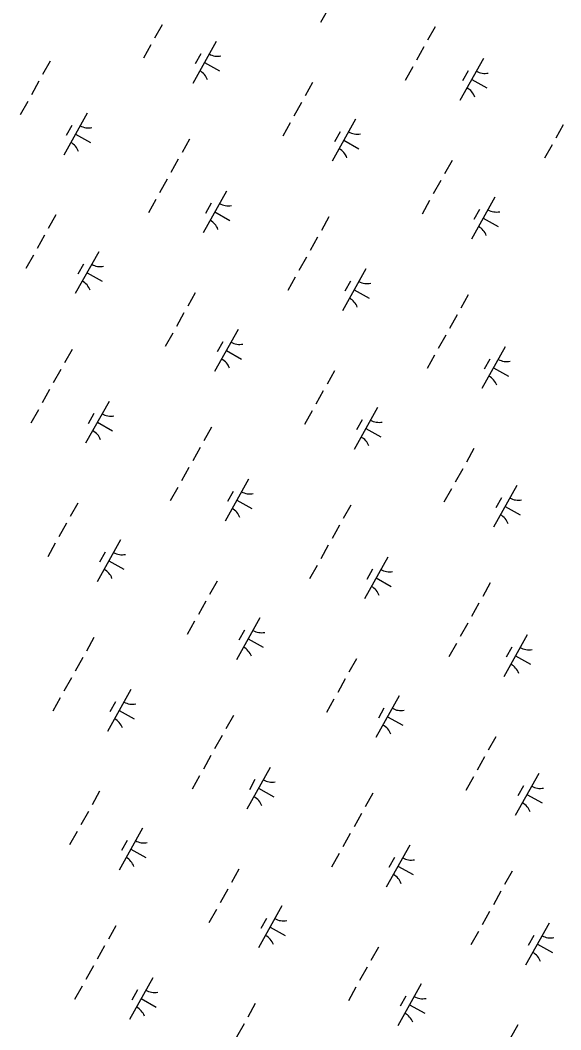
# Model space of a CAD drawing. Extents: x 3923531 to 3943530, y 207391 to 229799.
# Drawn here: x 3932830 to 3933393, y 219861 to 220913 of the extents above; entities that cross this region are included whole.
import ezdxf

# ---------------------------------------------------------------- set-up
doc = ezdxf.new("R2010")
doc.units = 0
doc.layers.add('V-WETL-SWMP', color=7, linetype='Continuous')

msp = doc.modelspace()

# ---------------------------------------------------------------- linework, layer by layer
at = {"layer": 'V-WETL-SWMP'}
for p, q in [((3933167.2, 220954.2), (3933142.8, 220910.5)), ((3932977.6, 220908.3), (3932969.8, 220894.3)), ((3933262.1, 220906.2), (3933254.3, 220892.2)), ((3932965.9, 220887.3), (3932958.1, 220873.4)), ((3933034, 220890.9), (3933009.6, 220847.2)), ((3933018, 220878.1), (3933012.1, 220867.6)), ((3933250.4, 220885.3), (3933242.6, 220871.3)), ((3932861, 220870.3), (3932853.2, 220856.4)), ((3933021.8, 220869.1), (3933037.5, 220860.3)), ((3933312.4, 220873.1), (3933288, 220829.4)), ((3933238.7, 220864.3), (3933230.9, 220850.3)), ((3933296.4, 220860.3), (3933290.5, 220849.8)), ((3932849.3, 220849.4), (3932841.5, 220835.4)), ((3933134.5, 220848.1), (3933126.7, 220834.2)), ((3933300.2, 220851.3), (3933315.9, 220842.5)), ((3932837.6, 220828.4), (3932829.8, 220814.5)), ((3933122.8, 220827.2), (3933115, 220813.2)), ((3932899.6, 220816.2), (3932875.2, 220772.6)), ((3932883.5, 220803.4), (3932877.7, 220792.9)), ((3933111.1, 220806.2), (3933103.3, 220792.3)), ((3933179.2, 220809.8), (3933154.8, 220766.1)), ((3933395.6, 220804.1), (3933387.8, 220790.2)), ((3932887.4, 220794.4), (3932903.1, 220785.6)), ((3933163.2, 220796.9), (3933157.3, 220786.5)), ((3933006.2, 220789.2), (3932998.4, 220775.2)), ((3933167, 220787.9), (3933182.7, 220779.2)), ((3933383.9, 220783.2), (3933376.1, 220769.2)), ((3932994.5, 220768.3), (3932986.7, 220754.3)), ((3933279.7, 220767), (3933271.9, 220753)), ((3932982.8, 220747.3), (3932975, 220733.3)), ((3933268, 220746.1), (3933260.2, 220732.1)), ((3933044.8, 220735.1), (3933020.4, 220691.5)), ((3933324.4, 220728.6), (3933300, 220685)), ((3932971.1, 220726.4), (3932963.3, 220712.4)), ((3933028.8, 220722.3), (3933022.9, 220711.8)), ((3933256.3, 220725.1), (3933248.5, 220711.1)), ((3932866.9, 220710.2), (3932859.1, 220696.2)), ((3933032.6, 220713.3), (3933048.3, 220704.5)), ((3933151.4, 220708.1), (3933143.6, 220694.1)), ((3933308.4, 220715.8), (3933302.5, 220705.3)), ((3933312.2, 220706.8), (3933327.9, 220698)), ((3932855.2, 220689.2), (3932847.4, 220675.2)), ((3933139.7, 220687.1), (3933131.9, 220673.2)), ((3932843.5, 220668.3), (3932835.7, 220654.3)), ((3932911.6, 220671.8), (3932887.2, 220628.2)), ((3933128, 220666.2), (3933120.2, 220652.2)), ((3932895.6, 220659), (3932889.7, 220648.5)), ((3932899.4, 220650), (3932915.1, 220641.2)), ((3933116.3, 220645.2), (3933108.5, 220631.3)), ((3933190, 220654), (3933165.6, 220610.3)), ((3933174, 220641.2), (3933168.1, 220630.7)), ((3933012.1, 220629), (3933004.3, 220615.1)), ((3933177.8, 220632.2), (3933193.5, 220623.4)), ((3933296.6, 220627), (3933288.8, 220613)), ((3933000.4, 220608.1), (3932992.6, 220594.1)), ((3933284.9, 220606), (3933277.1, 220592)), ((3932988.7, 220587.1), (3932980.9, 220573.2)), ((3933056.8, 220590.7), (3933032.4, 220547)), ((3933273.2, 220585.1), (3933265.4, 220571.1)), ((3932883.8, 220570.1), (3932876, 220556.2)), ((3933040.8, 220577.9), (3933034.9, 220567.4)), ((3933335.2, 220572.9), (3933310.8, 220529.2)), ((3933044.6, 220568.9), (3933060.3, 220560.1)), ((3933261.5, 220564.1), (3933253.7, 220550.1)), ((3933319.2, 220560), (3933313.3, 220549.6)), ((3932872.1, 220549.2), (3932864.3, 220535.2)), ((3933323, 220551), (3933338.7, 220542.3)), ((3933157.3, 220547.9), (3933149.5, 220534)), ((3932860.4, 220528.2), (3932852.6, 220514.3)), ((3933145.6, 220527), (3933137.8, 220513)), ((3932848.7, 220507.3), (3932840.9, 220493.3)), ((3932922.4, 220516), (3932898, 220472.4)), ((3933202, 220509.6), (3933177.6, 220465.9)), ((3932906.4, 220503.2), (3932900.5, 220492.7)), ((3933133.9, 220506), (3933126.1, 220492)), ((3933186, 220496.7), (3933180.1, 220486.3)), ((3932910.2, 220494.2), (3932925.9, 220485.4)), ((3933029, 220489), (3933021.2, 220475)), ((3933189.8, 220487.7), (3933205.5, 220478.9)), ((3933017.3, 220468), (3933009.5, 220454.1)), ((3933302.5, 220466.8), (3933294.7, 220452.8)), ((3933005.6, 220447.1), (3932997.8, 220433.1)), ((3933290.8, 220445.8), (3933283, 220431.9)), ((3933067.6, 220434.9), (3933043.2, 220391.3)), ((3932993.9, 220426.1), (3932986.1, 220412.2)), ((3933279.1, 220424.9), (3933271.3, 220410.9)), ((3933347.2, 220428.4), (3933322.8, 220384.8)), ((3933051.6, 220422.1), (3933045.7, 220411.6)), ((3933055.4, 220413.1), (3933071.1, 220404.3)), ((3933331.2, 220415.6), (3933325.4, 220405.1)), ((3932889.7, 220410), (3932881.9, 220396)), ((3933174.3, 220407.9), (3933166.4, 220393.9)), ((3933335, 220406.6), (3933350.7, 220397.8)), ((3932878, 220389), (3932870.2, 220375)), ((3933162.5, 220386.9), (3933154.7, 220373)), ((3932934.4, 220371.6), (3932910, 220327.9)), ((3932866.3, 220368.1), (3932858.5, 220354.1)), ((3933150.8, 220366), (3933143, 220352)), ((3932918.4, 220358.8), (3932912.5, 220348.3)), ((3932922.2, 220349.8), (3932937.9, 220341)), ((3933212.8, 220353.8), (3933188.4, 220310.1)), ((3933139.1, 220345), (3933131.3, 220331.1)), ((3933196.8, 220341), (3933190.9, 220330.5)), ((3933034.9, 220328.8), (3933027.1, 220314.9)), ((3933200.6, 220332), (3933216.3, 220323.2)), ((3933319.5, 220326.8), (3933311.7, 220312.8)), ((3933023.2, 220307.9), (3933015.4, 220293.9)), ((3933307.8, 220305.8), (3933300, 220291.8)), ((3933011.5, 220286.9), (3933003.7, 220273)), ((3933079.6, 220290.5), (3933055.2, 220246.8)), ((3933063.6, 220277.6), (3933057.7, 220267.2)), ((3933296.1, 220284.8), (3933288.3, 220270.9)), ((3932906.6, 220269.9), (3932898.8, 220255.9)), ((3933067.4, 220268.6), (3933083.1, 220259.9)), ((3933358, 220272.7), (3933333.6, 220229)), ((3933284.3, 220263.9), (3933276.5, 220249.9)), ((3933342, 220259.8), (3933336.2, 220249.4)), ((3932894.9, 220249), (3932887.1, 220235)), ((3933180.1, 220247.7), (3933172.3, 220233.7)), ((3933345.8, 220250.8), (3933361.5, 220242.1)), ((3932883.2, 220228), (3932875.4, 220214)), ((3933168.4, 220226.8), (3933160.6, 220212.8)), ((3932945.2, 220215.8), (3932920.8, 220172.2)), ((3932871.5, 220207.1), (3932863.7, 220193.1)), ((3932929.2, 220203), (3932923.3, 220192.5)), ((3933156.7, 220205.8), (3933148.9, 220191.8)), ((3933224.8, 220209.3), (3933200.4, 220165.7)), ((3932933, 220194), (3932948.7, 220185.2)), ((3933208.8, 220196.5), (3933203, 220186)), ((3933051.9, 220188.8), (3933044.1, 220174.8)), ((3933212.6, 220187.5), (3933228.3, 220178.7)), ((3933040.2, 220167.8), (3933032.3, 220153.9)), ((3933325.3, 220166.6), (3933317.5, 220152.6)), ((3933028.4, 220146.9), (3933020.6, 220132.9)), ((3933313.6, 220145.6), (3933305.8, 220131.7)), ((3933090.4, 220134.7), (3933066, 220091)), ((3933370, 220128.2), (3933345.6, 220084.6)), ((3933016.7, 220125.9), (3933008.9, 220112)), ((3933074.4, 220121.9), (3933068.6, 220111.4)), ((3933301.9, 220124.7), (3933294.1, 220110.7)), ((3932912.5, 220109.8), (3932904.7, 220095.8)), ((3933078.2, 220112.9), (3933093.9, 220104.1)), ((3933197.1, 220107.7), (3933189.3, 220093.7)), ((3933354, 220115.4), (3933348.2, 220104.9)), ((3933357.8, 220106.4), (3933373.5, 220097.6)), ((3932900.8, 220088.8), (3932893, 220074.8)), ((3933185.4, 220086.7), (3933177.6, 220072.7)), ((3932889.1, 220067.8), (3932881.3, 220053.9)), ((3932957.2, 220071.4), (3932932.8, 220027.7)), ((3933173.7, 220065.8), (3933165.9, 220051.8)), ((3932941.2, 220058.6), (3932935.4, 220048.1)), ((3932945, 220049.6), (3932960.7, 220040.8)), ((3933162, 220044.8), (3933154.2, 220030.8)), ((3933235.6, 220053.6), (3933211.2, 220009.9)), ((3933219.6, 220040.7), (3933213.8, 220030.3)), ((3933057.7, 220028.6), (3933049.9, 220014.7)), ((3933223.4, 220031.7), (3933239.1, 220023)), ((3933342.3, 220026.5), (3933334.5, 220012.6)), ((3933046, 220007.7), (3933038.2, 219993.7)), ((3933330.6, 220005.6), (3933322.8, 219991.6)), ((3933034.3, 219986.7), (3933026.5, 219972.8)), ((3933102.4, 219990.3), (3933078, 219946.6)), ((3933318.9, 219984.6), (3933311.1, 219970.7)), ((3933086.4, 219977.4), (3933080.6, 219967)), ((3933380.8, 219972.4), (3933356.4, 219928.8)), ((3932929.5, 219969.7), (3932921.7, 219955.7)), ((3933090.2, 219968.4), (3933105.9, 219959.7)), ((3933307.2, 219963.7), (3933299.4, 219949.7)), ((3933364.8, 219959.6), (3933359, 219949.1)), ((3933368.6, 219950.6), (3933384.4, 219941.8)), ((3932917.8, 219948.8), (3932910, 219934.8)), ((3933203, 219947.5), (3933195.2, 219933.5)), ((3932906.1, 219927.8), (3932898.3, 219913.8)), ((3933191.3, 219926.6), (3933183.4, 219912.6)), ((3932968, 219915.6), (3932943.6, 219872)), ((3933247.6, 219909.1), (3933223.2, 219865.5)), ((3932894.4, 219906.8), (3932886.5, 219892.9)), ((3932952, 219902.8), (3932946.2, 219892.3)), ((3933179.5, 219905.6), (3933171.7, 219891.6)), ((3932955.8, 219893.8), (3932971.5, 219885)), ((3933074.7, 219888.6), (3933066.9, 219874.6)), ((3933231.6, 219896.3), (3933225.8, 219885.8)), ((3933235.4, 219887.3), (3933251.2, 219878.5)), ((3933063, 219867.6), (3933055.2, 219853.7)), ((3933348.2, 219866.4), (3933340.4, 219852.4))]:
    msp.add_line(p, q, dxfattribs=at)
for centre, start, end in [((3933035.4, 220893.1), 240.0381, 281.5817), ((3933008.5, 220844.8), 20.0381, 61.5817), ((3933313.9, 220875.2), 240.0381, 281.5817), ((3933286.9, 220827), 20.0381, 61.5817), ((3932901, 220818.4), 240.0381, 281.5817), ((3933180.7, 220811.9), 240.0381, 281.5817), ((3932874.1, 220770.2), 20.0381, 61.5817), ((3933153.7, 220763.7), 20.0381, 61.5817), ((3933046.3, 220737.3), 240.0381, 281.5817), ((3933325.9, 220730.8), 240.0381, 281.5817), ((3933019.3, 220689.1), 20.0381, 61.5817), ((3933298.9, 220682.6), 20.0381, 61.5817), ((3932913.1, 220674), 240.0381, 281.5817), ((3932886.1, 220625.7), 20.0381, 61.5817), ((3933191.5, 220656.2), 240.0381, 281.5817), ((3933164.5, 220607.9), 20.0381, 61.5817), ((3933058.3, 220592.9), 240.0381, 281.5817), ((3933031.3, 220544.6), 20.0381, 61.5817), ((3933336.7, 220575), 240.0381, 281.5817), ((3933309.7, 220526.8), 20.0381, 61.5817), ((3932923.9, 220518.2), 240.0381, 281.5817), ((3933203.5, 220511.7), 240.0381, 281.5817), ((3932896.9, 220470), 20.0381, 61.5817), ((3933176.5, 220463.5), 20.0381, 61.5817), ((3933069.1, 220437.1), 240.0381, 281.5817), ((3933348.7, 220430.6), 240.0381, 281.5817), ((3933042.1, 220388.9), 20.0381, 61.5817), ((3933321.7, 220382.4), 20.0381, 61.5817), ((3932935.9, 220373.8), 240.0381, 281.5817), ((3932908.9, 220325.5), 20.0381, 61.5817), ((3933214.3, 220356), 240.0381, 281.5817), ((3933187.3, 220307.7), 20.0381, 61.5817), ((3933081.1, 220292.6), 240.0381, 281.5817), ((3933054.1, 220244.4), 20.0381, 61.5817), ((3933359.5, 220274.8), 240.0381, 281.5817), ((3933332.6, 220226.6), 20.0381, 61.5817), ((3932946.7, 220218), 240.0381, 281.5817), ((3933226.3, 220211.5), 240.0381, 281.5817), ((3932919.7, 220169.8), 20.0381, 61.5817), ((3933199.4, 220163.3), 20.0381, 61.5817), ((3933091.9, 220136.9), 240.0381, 281.5817), ((3933371.5, 220130.4), 240.0381, 281.5817), ((3933065, 220088.6), 20.0381, 61.5817), ((3933344.6, 220082.2), 20.0381, 61.5817), ((3932958.7, 220073.6), 240.0381, 281.5817), ((3932931.8, 220025.3), 20.0381, 61.5817), ((3933237.1, 220055.7), 240.0381, 281.5817), ((3933210.2, 220007.5), 20.0381, 61.5817), ((3933103.9, 219992.4), 240.0381, 281.5817), ((3933077, 219944.2), 20.0381, 61.5817), ((3933382.3, 219974.6), 240.0381, 281.5817), ((3933355.4, 219926.4), 20.0381, 61.5817), ((3932969.5, 219917.8), 240.0381, 281.5817), ((3933249.1, 219911.3), 240.0381, 281.5817), ((3932942.6, 219869.6), 20.0381, 61.5817), ((3933222.2, 219863.1), 20.0381, 61.5817)]:
    msp.add_arc(centre, 17.6, start, end, dxfattribs=at)

doc.saveas('drawing.dxf')
